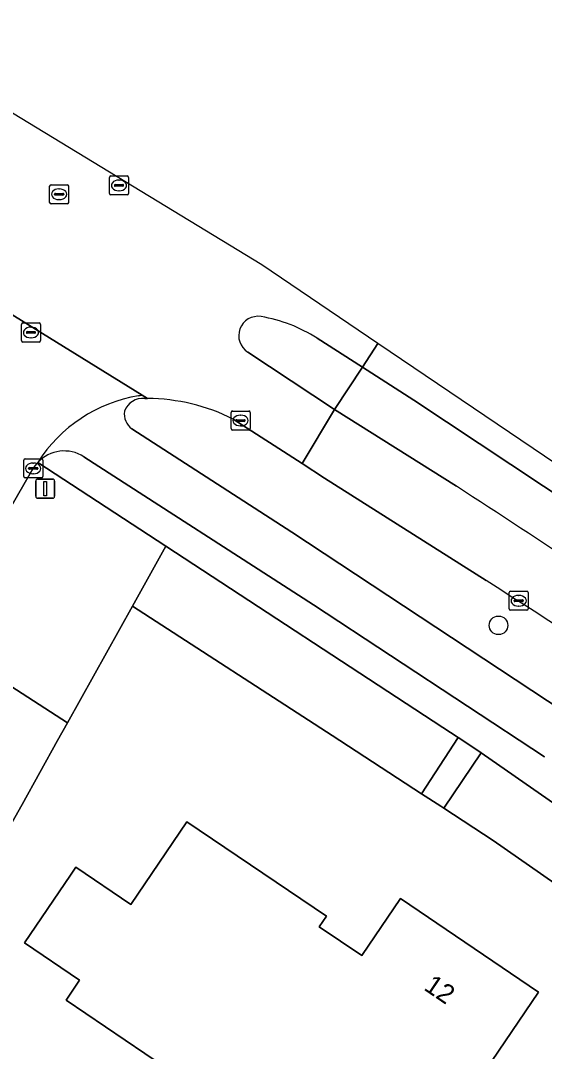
# Model space of a CAD drawing. Extents: x 162417 to 163722, y 384268 to 385417.
# Drawn here: x 163318.6 to 163346.1, y 385264.1 to 385318.2 of the extents above; entities that cross this region are included whole.
import ezdxf

# ---------------------------------------------------------------- set-up
doc = ezdxf.new("R2010")
doc.units = 0
for name, color, linetype in [('IMGEO_Berm_groen', 7, 'Continuous'), ('IMGEO_Boom', 7, 'Continuous'), ('IMGEO_Erf', 7, 'Continuous'), ('IMGEO_Fietspad_open', 7, 'Continuous'), ('IMGEO_Groenvoorziening', 7, 'Continuous'), ('IMGEO_Kolk', 7, 'Continuous'), ('IMGEO_Pand', 7, 'Continuous'), ('IMGEO_Pand_nummerreeks', 7, 'Continuous'), ('IMGEO_Rijbaan_lokaal_gesloten', 7, 'Continuous'), ('IMGEO_Rioolput', 7, 'Continuous'), ('IMGEO_Verkeersbordpaal', 7, 'Continuous'), ('IMGEO_Verkeerseiland_open', 7, 'Continuous'), ('IMGEO_Voetpad_open', 7, 'Continuous')]:
    doc.layers.add(name, color=color, linetype=linetype)

msp = doc.modelspace()

# ---------------------------------------------------------------- linework, layer by layer
at = {"layer": 'IMGEO_Berm_groen'}
for points in [[(163354.535, 385288.145), (163339.219, 385298.301), (163336.513, 385300.037), (163335.056, 385297.812), (163341.455, 385293.785)], [(163325.231, 385298.398), (163325.09, 385298.395)], [(163343.003, 385288.838), (163334.52, 385294.218), (163333.344, 385294.978), (163329.736, 385297.312)], [(163324.416, 385296.802), (163332.814, 385291.372), (163348.752, 385280.87), (163362.469, 385271.428), (163369.473, 385266.465), (163369.255, 385270.916), (163355.253, 385280.673)]]:
    msp.add_lwpolyline(points, dxfattribs=at)
for centre, radius, start, end in [((163324.984, 385297.381), 1.019, 84.0255, 159.9852), ((163325.135, 385288.113), 10.285, 63.4271, 89.4661), ((163324.992, 385297.59), 0.976, 171.7388, 233.8512), ((163005.85, 384775.839), 617.17, 55.571096, 57.058686), ((163173.986, 385021.989), 315.872, 54.98003, 57.65063)]:
    msp.add_arc(centre, radius, start, end, dxfattribs=at)
at = {"layer": 'IMGEO_Boom'}
msp.add_circle((163343.654, 385286.487), 0.489, dxfattribs=at)
at = {"layer": 'IMGEO_Erf'}
msp.add_lwpolyline([(163401.687, 385232.409), (163397.756, 385235.453), (163379.055, 385249.933), (163373.086, 385254.272), (163371.326, 385255.518), (163370.26, 385256.272), (163365.121, 385259.908), (163364.896, 385260.067), (163352.341, 385268.952), (163343.382, 385275.198), (163340.788, 385276.883), (163340.621, 385276.992), (163339.615, 385277.646), (163334.92, 385280.696), (163324.446, 385287.5), (163321.031, 385281.372), (163320.515, 385280.446), (163318.656, 385277.086), (163318.117, 385276.112)], dxfattribs=at)
msp.add_lwpolyline([(163333.604, 385258.256), (163325.102, 385264.011), (163320.961, 385266.813), (163321.668, 385267.857), (163318.778, 385269.814), (163321.188, 385273.375), (163321.469, 385273.79), (163324.36, 385271.835), (163327.301, 385276.18), (163334.624, 385271.224), (163334.244, 385270.663), (163336.483, 385269.148), (163338.509, 385272.142), (163345.762, 385267.233), (163342.96, 385263.093), (163339.489, 385257.964), (163335.316, 385260.787)], close=True, dxfattribs=at)
at = {"layer": 'IMGEO_Fietspad_open'}
for points in [[(163325.231, 385298.398), (163324.953, 385298.569), (163324.761, 385298.538)], [(163325.09, 385298.395), (163325.231, 385298.398)], [(163391.853, 385250), (163390.845, 385250.76), (163375.367, 385262.207), (163369.473, 385266.465), (163362.469, 385271.428), (163348.752, 385280.87), (163332.814, 385291.372), (163324.416, 385296.802)], [(163321.891, 385295.337), (163333.954, 385287.563), (163346.064, 385279.579)]]:
    msp.add_lwpolyline(points, dxfattribs=at)
for centre, radius, start, end in [((163326.052, 385290.847), 7.798, 99.5294, 147.4847), ((163324.984, 385297.381), 1.019, 84.0255, 159.9852), ((163324.992, 385297.59), 0.976, 171.7388, 233.8512), ((163320.862, 385293.74), 1.9, 57.2136, 136.8553)]:
    msp.add_arc(centre, radius, start, end, dxfattribs=at)
at = {"layer": 'IMGEO_Groenvoorziening'}
msp.add_lwpolyline([(163319.219, 385294.694), (163317.937, 385292.488), (163314.257, 385285.753), (163315.967, 385284.647), (163321.031, 385281.372), (163324.446, 385287.5), (163326.196, 385290.64), (163319.476, 385295.039)], dxfattribs=at)
for points in [[(163326.196, 385290.64), (163324.446, 385287.5), (163334.92, 385280.696), (163339.615, 385277.646), (163341.545, 385280.598), (163340.737, 385281.127)], [(163342.746, 385279.801), (163340.788, 385276.883), (163343.382, 385275.198), (163352.341, 385268.952), (163364.896, 385260.067), (163365.121, 385259.908), (163365.505, 385259.887), (163365.797, 385259.99), (163366.112, 385260.175), (163366.436, 385260.493), (163367.73, 385262.409)]]:
    msp.add_lwpolyline(points, close=True, dxfattribs=at)
msp.add_arc((163320.876, 385293.728), 1.918, 136.8778, 149.7553, dxfattribs=at)
at = {"layer": 'IMGEO_Kolk'}
for p, q in [((163329.619, 385296.812), (163329.619, 385297.664)), ((163329.694, 385297.738), (163330.546, 385297.738)), ((163329.878, 385297.232), (163329.878, 385297.244)), ((163329.921, 385297.281), (163330.319, 385297.281)), ((163330.107, 385297.518), (163330.132, 385297.518)), ((163330.362, 385297.244), (163330.362, 385297.232)), ((163330.62, 385297.664), (163330.62, 385296.812)), ((163330.546, 385296.738), (163329.694, 385296.738)), ((163330.316, 385297.195), (163329.918, 385297.195)), ((163330.13, 385296.958), (163330.105, 385296.958)), ((163318.735, 385294.3), (163318.735, 385295.152)), ((163318.81, 385295.226), (163319.662, 385295.226)), ((163319.736, 385295.152), (163319.736, 385294.3)), ((163318.994, 385294.72), (163318.994, 385294.732)), ((163319.432, 385294.683), (163319.034, 385294.683)), ((163319.037, 385294.769), (163319.435, 385294.769)), ((163319.223, 385295.006), (163319.248, 385295.006)), ((163319.478, 385294.732), (163319.478, 385294.72)), ((163319.662, 385294.226), (163318.81, 385294.226)), ((163319.246, 385294.446), (163319.221, 385294.446)), ((163344.215, 385287.35), (163344.215, 385288.202)), ((163344.29, 385288.276), (163345.142, 385288.276)), ((163344.703, 385288.056), (163344.728, 385288.056)), ((163345.216, 385288.202), (163345.216, 385287.35)), ((163344.474, 385287.77), (163344.474, 385287.782)), ((163344.912, 385287.733), (163344.514, 385287.733)), ((163344.517, 385287.819), (163344.915, 385287.819)), ((163344.726, 385287.496), (163344.701, 385287.496)), ((163344.958, 385287.782), (163344.958, 385287.77)), ((163345.142, 385287.276), (163344.29, 385287.276))]:
    msp.add_line(p, q, dxfattribs=at)
for points in [[(163329.619, 385296.812), (163329.619, 385297.664)], [(163329.694, 385297.738), (163330.546, 385297.738)], [(163330.62, 385297.664), (163330.62, 385296.812)], [(163330.546, 385296.738), (163329.694, 385296.738)], [(163318.735, 385294.3), (163318.735, 385295.152)], [(163318.81, 385295.226), (163319.662, 385295.226)], [(163319.736, 385295.152), (163319.736, 385294.3)], [(163319.662, 385294.226), (163318.81, 385294.226)], [(163344.215, 385287.35), (163344.215, 385288.202)], [(163344.29, 385288.276), (163345.142, 385288.276)], [(163345.216, 385288.202), (163345.216, 385287.35)], [(163345.142, 385287.276), (163344.29, 385287.276)]]:
    msp.add_lwpolyline(points, dxfattribs=at)
for centre, radius, start, end in [((163329.696, 385297.662), 0.0765, 91.552, 178.448), ((163329.696, 385297.662), 0.0765, 91.552, 178.448), ((163329.918, 385297.241), 0.0403, 85.8775, 175.7526), ((163329.915, 385297.231), 0.0366, 178.938, 274.7102), ((163330.319, 385297.238), 0.043, 264.8664, 352.4533), ((163330.323, 385297.243), 0.0386, 1.7309, 96.639), ((163330.544, 385297.662), 0.0765, 1.552, 88.448), ((163330.544, 385297.662), 0.0765, 1.552, 88.448), ((163329.696, 385296.814), 0.0765, 181.552, 268.448), ((163329.696, 385296.814), 0.0765, 181.552, 268.448), ((163330.544, 385296.814), 0.0765, 271.552, 358.448), ((163330.544, 385296.814), 0.0765, 271.552, 358.448), ((163318.812, 385295.15), 0.0765, 91.552, 178.448), ((163318.812, 385295.15), 0.0765, 91.552, 178.448), ((163319.66, 385295.15), 0.0765, 1.552, 88.448), ((163319.66, 385295.15), 0.0765, 1.552, 88.448), ((163319.034, 385294.729), 0.0403, 85.8775, 175.7526), ((163319.031, 385294.719), 0.0366, 178.938, 274.7102), ((163319.435, 385294.726), 0.043, 264.8664, 352.4533), ((163319.439, 385294.731), 0.0386, 1.7309, 96.639), ((163318.812, 385294.302), 0.0765, 181.552, 268.448), ((163318.812, 385294.302), 0.0765, 181.552, 268.448), ((163319.66, 385294.302), 0.0765, 271.552, 358.448), ((163319.66, 385294.302), 0.0765, 271.552, 358.448), ((163344.292, 385288.2), 0.0765, 91.552, 178.448), ((163344.292, 385288.2), 0.0765, 91.552, 178.448), ((163345.14, 385288.2), 0.0765, 1.552, 88.448), ((163345.14, 385288.2), 0.0765, 1.552, 88.448), ((163344.514, 385287.779), 0.0403, 85.8775, 175.7526), ((163344.511, 385287.769), 0.0366, 178.938, 274.7102), ((163344.915, 385287.776), 0.043, 264.8664, 352.4533), ((163344.919, 385287.781), 0.0386, 1.7309, 96.639), ((163344.292, 385287.352), 0.0765, 181.552, 268.448), ((163344.292, 385287.352), 0.0765, 181.552, 268.448), ((163345.14, 385287.352), 0.0765, 271.552, 358.448), ((163345.14, 385287.352), 0.0765, 271.552, 358.448)]:
    msp.add_arc(centre, radius, start, end, dxfattribs=at)
for centre, major_axis, ratio, start_param, end_param in [((163330.106, 385297.238), (-0.387, 0.002), 0.722429, 4.712389, 7.853982), ((163330.131, 385297.238), (-0.39, 0.002), 0.717154, 1.570796, 4.712389), ((163319.222, 385294.726), (-0.387, 0.002), 0.722429, 4.712389, 7.853982), ((163319.247, 385294.726), (-0.39, 0.002), 0.717154, 1.570796, 4.712389), ((163344.702, 385287.776), (-0.387, 0.002), 0.722429, 4.712389, 7.853982), ((163344.727, 385287.776), (-0.39, 0.002), 0.717154, 1.570796, 4.712389)]:
    msp.add_ellipse(centre, major_axis=major_axis, ratio=ratio, start_param=start_param, end_param=end_param, dxfattribs=at)
at = {"layer": 'IMGEO_Pand'}
msp.add_lwpolyline([(163335.316, 385260.787), (163339.489, 385257.964), (163342.96, 385263.093), (163345.762, 385267.233), (163338.509, 385272.142), (163336.483, 385269.148), (163334.244, 385270.663), (163334.624, 385271.224), (163327.301, 385276.18), (163324.36, 385271.835), (163321.469, 385273.79), (163321.188, 385273.375), (163318.778, 385269.814), (163321.668, 385267.857), (163320.961, 385266.813), (163325.102, 385264.011), (163333.604, 385258.256)], close=True, dxfattribs=at)
at = {"layer": 'IMGEO_Rijbaan_lokaal_gesloten'}
for points in [[(163337.326, 385301.29), (163331.238, 385305.408), (163310.131, 385318.231), (163309.313, 385316.847), (163309.678, 385316.628)], [(163314.453, 385305.162), (163314.472, 385305.041), (163324.953, 385298.569), (163325.231, 385298.398)], [(163324.953, 385298.569), (163314.472, 385305.041), (163314.491, 385304.919)], [(163334.138, 385301.561), (163336.513, 385300.037), (163337.326, 385301.29)], [(163337.326, 385301.29), (163336.513, 385300.037), (163339.219, 385298.301), (163354.535, 385288.145), (163369.124, 385278.089), (163370.04, 385277.432), (163385.991, 385265.908), (163387.892, 385264.474), (163394.68, 385259.176), (163403.529, 385252.364), (163414.006, 385244.112), (163421.877, 385237.606), (163427.201, 385233.108), (163428.453, 385234.603), (163378.028, 385273.763), (163337.326, 385301.29)], [(163329.736, 385297.312), (163333.344, 385294.978), (163335.056, 385297.812), (163330.496, 385300.831)], [(163313.683, 385299.154), (163313.505, 385298.773), (163310.887, 385293.803), (163310.395, 385292.801), (163310.144, 385292.344), (163306.692, 385286.048), (163306.445, 385285.606), (163301.538, 385276.816), (163307.496, 385273.57), (163311.438, 385280.665), (163311.932, 385281.554), (163313.748, 385284.822), (163314.257, 385285.753), (163317.937, 385292.488), (163319.219, 385294.694)], [(163324.761, 385298.538), (163324.953, 385298.569)], [(163341.455, 385293.785), (163335.056, 385297.812), (163333.344, 385294.978), (163334.52, 385294.218), (163343.003, 385288.838)]]:
    msp.add_lwpolyline(points, dxfattribs=at)
for centre, radius, start, end in [((163331.036, 385301.692), 1.016, 81.1032, 237.9127), ((163329.859, 385294.846), 7.962, 57.4919, 80.3549), ((163326.052, 385290.847), 7.798, 99.5294, 147.4847), ((163325.135, 385288.113), 10.285, 63.4271, 89.4661), ((163320.876, 385293.728), 1.918, 136.8778, 149.7553), ((163005.85, 384775.839), 617.17, 55.571096, 57.058686), ((163173.986, 385021.989), 315.872, 54.98003, 57.65063)]:
    msp.add_arc(centre, radius, start, end, dxfattribs=at)
at = {"layer": 'IMGEO_Rioolput'}
for p, q in [((163323.237, 385309.152), (163323.237, 385310.004)), ((163323.312, 385310.078), (163324.164, 385310.078)), ((163323.725, 385309.858), (163323.75, 385309.858)), ((163324.238, 385310.004), (163324.238, 385309.152)), ((163320.095, 385308.688), (163320.095, 385309.54)), ((163320.17, 385309.614), (163321.022, 385309.614)), ((163320.354, 385309.108), (163320.354, 385309.12)), ((163320.397, 385309.157), (163320.795, 385309.157)), ((163320.583, 385309.394), (163320.608, 385309.394)), ((163320.838, 385309.12), (163320.838, 385309.108)), ((163321.096, 385309.54), (163321.096, 385308.688)), ((163323.496, 385309.572), (163323.496, 385309.584)), ((163323.934, 385309.535), (163323.536, 385309.535)), ((163323.539, 385309.621), (163323.937, 385309.621)), ((163323.748, 385309.298), (163323.723, 385309.298)), ((163323.98, 385309.584), (163323.98, 385309.572)), ((163321.022, 385308.614), (163320.17, 385308.614)), ((163320.792, 385309.071), (163320.394, 385309.071)), ((163320.606, 385308.834), (163320.581, 385308.834)), ((163324.164, 385309.078), (163323.312, 385309.078)), ((163318.617, 385301.434), (163318.617, 385302.286)), ((163318.692, 385302.36), (163319.544, 385302.36)), ((163319.105, 385302.14), (163319.13, 385302.14)), ((163319.618, 385302.286), (163319.618, 385301.434)), ((163318.876, 385301.854), (163318.876, 385301.866)), ((163319.314, 385301.817), (163318.916, 385301.817)), ((163318.919, 385301.903), (163319.317, 385301.903)), ((163319.128, 385301.58), (163319.103, 385301.58)), ((163319.36, 385301.866), (163319.36, 385301.854)), ((163319.544, 385301.36), (163318.692, 385301.36))]:
    msp.add_line(p, q, dxfattribs=at)
for points in [[(163323.237, 385309.152), (163323.237, 385310.004)], [(163323.312, 385310.078), (163324.164, 385310.078)], [(163324.238, 385310.004), (163324.238, 385309.152)], [(163320.095, 385308.688), (163320.095, 385309.54)], [(163320.17, 385309.614), (163321.022, 385309.614)], [(163321.096, 385309.54), (163321.096, 385308.688)], [(163321.022, 385308.614), (163320.17, 385308.614)], [(163324.164, 385309.078), (163323.312, 385309.078)], [(163318.617, 385301.434), (163318.617, 385302.286)], [(163318.692, 385302.36), (163319.544, 385302.36)], [(163319.618, 385302.286), (163319.618, 385301.434)], [(163319.544, 385301.36), (163318.692, 385301.36)]]:
    msp.add_lwpolyline(points, dxfattribs=at)
for centre, radius, start, end in [((163323.314, 385310.002), 0.0765, 91.552, 178.448), ((163323.314, 385310.002), 0.0765, 91.552, 178.448), ((163324.162, 385310.002), 0.0765, 1.552, 88.448), ((163324.162, 385310.002), 0.0765, 1.552, 88.448), ((163320.172, 385309.538), 0.0765, 91.552, 178.448), ((163320.172, 385309.538), 0.0765, 91.552, 178.448), ((163320.394, 385309.117), 0.0403, 85.8775, 175.7526), ((163320.799, 385309.119), 0.0386, 1.7309, 96.639), ((163321.02, 385309.538), 0.0765, 1.552, 88.448), ((163321.02, 385309.538), 0.0765, 1.552, 88.448), ((163323.314, 385309.154), 0.0765, 181.552, 268.448), ((163323.314, 385309.154), 0.0765, 181.552, 268.448), ((163323.536, 385309.581), 0.0403, 85.8775, 175.7526), ((163323.533, 385309.571), 0.0366, 178.938, 274.7102), ((163323.937, 385309.578), 0.043, 264.8664, 352.4533), ((163323.941, 385309.583), 0.0386, 1.7309, 96.639), ((163324.162, 385309.154), 0.0765, 271.552, 358.448), ((163324.162, 385309.154), 0.0765, 271.552, 358.448), ((163320.172, 385308.69), 0.0765, 181.552, 268.448), ((163320.172, 385308.69), 0.0765, 181.552, 268.448), ((163320.391, 385309.107), 0.0366, 178.938, 274.7102), ((163320.795, 385309.114), 0.043, 264.8664, 352.4533), ((163321.02, 385308.69), 0.0765, 271.552, 358.448), ((163321.02, 385308.69), 0.0765, 271.552, 358.448), ((163318.694, 385302.284), 0.0765, 91.552, 178.448), ((163318.694, 385302.284), 0.0765, 91.552, 178.448), ((163319.542, 385302.284), 0.0765, 1.552, 88.448), ((163319.542, 385302.284), 0.0765, 1.552, 88.448), ((163318.916, 385301.863), 0.0403, 85.8775, 175.7526), ((163318.913, 385301.853), 0.0366, 178.938, 274.7102), ((163319.317, 385301.86), 0.043, 264.8664, 352.4533), ((163319.321, 385301.865), 0.0386, 1.7309, 96.639), ((163318.694, 385301.436), 0.0765, 181.552, 268.448), ((163318.694, 385301.436), 0.0765, 181.552, 268.448), ((163319.542, 385301.436), 0.0765, 271.552, 358.448), ((163319.542, 385301.436), 0.0765, 271.552, 358.448)]:
    msp.add_arc(centre, radius, start, end, dxfattribs=at)
for centre, major_axis, ratio, start_param, end_param in [((163323.724, 385309.578), (-0.387, 0.002), 0.722429, 4.712389, 7.853982), ((163323.749, 385309.578), (-0.39, 0.002), 0.717154, 1.570796, 4.712389), ((163320.582, 385309.114), (-0.387, 0.002), 0.722429, 4.712389, 7.853982), ((163320.607, 385309.114), (-0.39, 0.002), 0.717154, 1.570796, 4.712389), ((163319.104, 385301.86), (-0.387, 0.002), 0.722429, 4.712389, 7.853982), ((163319.129, 385301.86), (-0.39, 0.002), 0.717154, 1.570796, 4.712389)]:
    msp.add_ellipse(centre, major_axis=major_axis, ratio=ratio, start_param=start_param, end_param=end_param, dxfattribs=at)
at = {"layer": 'IMGEO_Verkeersbordpaal'}
for p, q in [((163319.367, 385293.262), (163319.367, 385294.062)), ((163319.367, 385294.062), (163319.367, 385293.262)), ((163319.467, 385294.162), (163320.257, 385294.162)), ((163320.257, 385294.162), (163319.467, 385294.162)), ((163320.357, 385294.062), (163320.357, 385293.262)), ((163320.357, 385293.262), (163320.357, 385294.062)), ((163320.257, 385293.162), (163319.467, 385293.162)), ((163319.467, 385293.162), (163320.257, 385293.162))]:
    msp.add_line(p, q, dxfattribs=at)
msp.add_lwpolyline([(163319.787, 385294.037), (163319.937, 385294.037), (163319.937, 385293.287), (163319.787, 385293.287), (163319.787, 385294.037)], dxfattribs=at)
for centre, start, end in [((163319.467, 385294.062), 90, 180), ((163319.467, 385294.062), 90, 180), ((163320.257, 385294.062), 0, 90), ((163320.257, 385294.062), 360, 90), ((163319.467, 385293.262), 180, 270), ((163319.467, 385293.262), 180, 270), ((163320.257, 385293.262), 270, 0), ((163320.257, 385293.262), 270, 0)]:
    msp.add_arc(centre, 0.1, start, end, dxfattribs=at)
at = {"layer": 'IMGEO_Verkeerseiland_open'}
msp.add_lwpolyline([(163330.496, 385300.831), (163335.056, 385297.812), (163336.513, 385300.037), (163334.138, 385301.561)], dxfattribs=at)
for centre, radius, start, end in [((163331.036, 385301.692), 1.016, 81.1032, 237.9127), ((163329.859, 385294.846), 7.962, 57.4919, 80.3549)]:
    msp.add_arc(centre, radius, start, end, dxfattribs=at)
at = {"layer": 'IMGEO_Voetpad_open'}
for points in [[(163346.064, 385279.579), (163333.954, 385287.563), (163321.891, 385295.337)], [(163319.476, 385295.039), (163326.196, 385290.64), (163340.737, 385281.127), (163341.545, 385280.598), (163341.574, 385280.579), (163342.019, 385280.288), (163342.574, 385279.916), (163342.746, 385279.801), (163367.73, 385262.409), (163371.488, 385259.733), (163371.765, 385259.528), (163384.96, 385249.759), (163392.845, 385243.921), (163402.506, 385236.206), (163404.493, 385234.62), (163407.672, 385231.793), (163414.552, 385225.097), (163420.278, 385218.981), (163425.17, 385213.131), (163425.429, 385213.349)]]:
    msp.add_lwpolyline(points, dxfattribs=at)
for points in [[(163321.031, 385281.372), (163315.967, 385284.647), (163314.257, 385285.753), (163313.748, 385284.822), (163311.932, 385281.554), (163311.438, 385280.665), (163318.117, 385276.112), (163318.656, 385277.086), (163320.515, 385280.446)], [(163342.746, 385279.801), (163342.574, 385279.916), (163342.019, 385280.288), (163341.574, 385280.579), (163341.545, 385280.598), (163339.615, 385277.646), (163340.621, 385276.992), (163340.788, 385276.883)]]:
    msp.add_lwpolyline(points, close=True, dxfattribs=at)
msp.add_arc((163320.862, 385293.74), 1.9, 57.2136, 136.8553, dxfattribs=at)

# ---------------------------------------------------------------- texts
at = {"layer": 'IMGEO_Pand_nummerreeks'}
msp.add_text('12', height=1, rotation=325.9089, dxfattribs=at).set_placement((163339.686, 385267.385))

doc.saveas('drawing.dxf')
